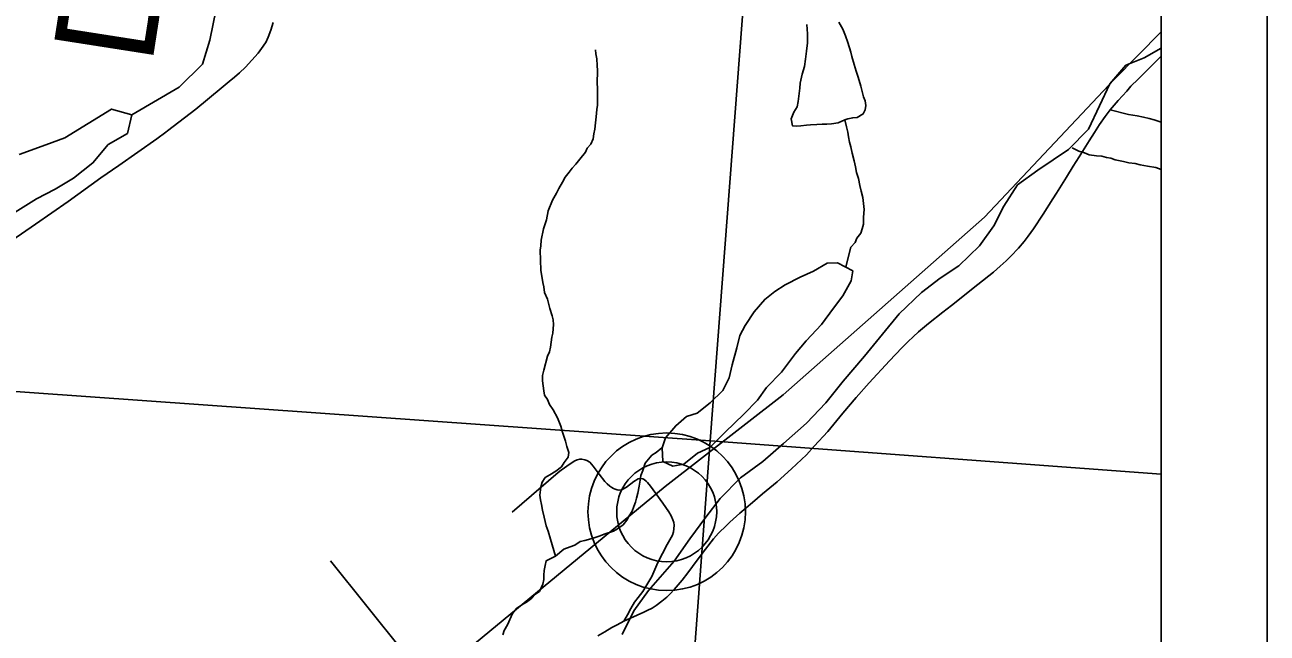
# Model space of a CAD drawing. Extents: x 0 to 34, y 0 to 22.
# Drawn here: x 7.827 to 9, y 18.145 to 18.72 of the extents above; entities that cross this region are included whole.
import ezdxf

# ---------------------------------------------------------------- set-up
doc = ezdxf.new("R2010")
doc.units = 0
for name, color, linetype in [('GM_X_Minor_Lake', 7, 'Continuous'), ('GM_X_Minor_River', 7, 'Continuous'), ('GM_X_Minor_River_Text', 7, 'Continuous'), ('GM_X_Rail_Line', 7, 'Continuous'), ('GM_X_Section', 7, 'Continuous'), ('GM_X_State_Route', 7, 'Continuous'), ('GM_X_Township_Road', 7, 'Continuous'), ('GM_X_Township_Road_Text', 7, 'Continuous'), ('GM_X_Unincorporated', 7, 'Continuous'), ('GM_X_Unincorporated_Location', 7, 'Continuous'), ('SH_Cut_Line', 7, 'Continuous'), ('SH_Data', 7, 'Continuous')]:
    doc.layers.add(name, color=color, linetype=linetype)

msp = doc.modelspace()

# ---------------------------------------------------------------- linework, layer by layer
at = {"layer": 'GM_X_Minor_Lake'}
for points in [[(7.777, 18.5176), (7.8378, 18.5553), (7.8552, 18.5643), (7.8727, 18.5749), (7.891, 18.5892), (7.9054, 18.6066), (7.9237, 18.6171), (7.9276, 18.6346), (7.9086, 18.64), (7.8646, 18.6129), (7.8464, 18.6061), (7.8213, 18.5971)], [(8.6088, 18.4872), (8.5943, 18.4948), (8.5844, 18.4945), (8.5715, 18.4869), (8.559, 18.4812), (8.5449, 18.474), (8.535, 18.4679), (8.5255, 18.4603), (8.5156, 18.4485), (8.5069, 18.4356), (8.5019, 18.4261), (8.4992, 18.4147), (8.4947, 18.3987), (8.492, 18.3862), (8.4859, 18.3744), (8.4741, 18.3626), (8.4616, 18.3528), (8.4517, 18.3497), (8.4414, 18.341), (8.4319, 18.3296), (8.4285, 18.3201), (8.4292, 18.3072), (8.4387, 18.303), (8.449, 18.3049), (8.4619, 18.3151), (8.4737, 18.3205), (8.4882, 18.3349), (8.5057, 18.352), (8.5186, 18.3653), (8.5273, 18.377), (8.5414, 18.3915), (8.5544, 18.4093), (8.5646, 18.4211), (8.5791, 18.4367), (8.5905, 18.4519), (8.5992, 18.4637), (8.6072, 18.4777), (8.6088, 18.4872)], [(8.6088, 18.4872), (8.5943, 18.4948), (8.5844, 18.4945), (8.5715, 18.4869), (8.559, 18.4812), (8.5449, 18.474), (8.535, 18.4679), (8.5255, 18.4603), (8.5156, 18.4485), (8.5069, 18.4356), (8.5019, 18.4261), (8.4992, 18.4147), (8.4947, 18.3987), (8.492, 18.3862), (8.4859, 18.3744), (8.4741, 18.3626), (8.4616, 18.3528), (8.4517, 18.3497), (8.4414, 18.341)], [(8.4414, 18.341), (8.4319, 18.3296), (8.4285, 18.3201), (8.4292, 18.3072), (8.4387, 18.303), (8.449, 18.3049), (8.4619, 18.3151), (8.4737, 18.3205), (8.4882, 18.3349), (8.5057, 18.352), (8.5186, 18.3653), (8.5273, 18.377), (8.5414, 18.3915), (8.5544, 18.4093), (8.5646, 18.4211), (8.5791, 18.4367), (8.5905, 18.4519), (8.5992, 18.4637), (8.6072, 18.4777), (8.6088, 18.4872)]]:
    msp.add_lwpolyline(points, dxfattribs=at)
at = {"layer": 'GM_X_Minor_River'}
for points in [[(8.0073, 18.7344), (8.0014, 18.7052), (7.9944, 18.6825), (7.9723, 18.6606), (7.9276, 18.6346)], [(8.5652, 18.7198), (8.5656, 18.7156), (8.5659, 18.7111), (8.5658, 18.7027), (8.5649, 18.6947), (8.5641, 18.6871), (8.5629, 18.6803), (8.5609, 18.6731), (8.5589, 18.6644), (8.5585, 18.6599), (8.5572, 18.6473), (8.556, 18.642), (8.5529, 18.6371), (8.5505, 18.6307), (8.5516, 18.6242), (8.5554, 18.6238), (8.5596, 18.6241), (8.5649, 18.6248), (8.5687, 18.6251), (8.5748, 18.6255), (8.5797, 18.6258), (8.5842, 18.6257), (8.5884, 18.626), (8.5949, 18.6271), (8.6012, 18.6299)], [(8.6012, 18.6299), (8.604, 18.6308), (8.6086, 18.6319), (8.6128, 18.6322), (8.6185, 18.6355), (8.6204, 18.6393), (8.6209, 18.6435), (8.6202, 18.6477), (8.6187, 18.6515), (8.6172, 18.658), (8.6162, 18.6618), (8.6136, 18.6702), (8.6118, 18.6759), (8.6099, 18.682), (8.6077, 18.6896), (8.6067, 18.6938), (8.6041, 18.703), (8.6019, 18.7091), (8.5993, 18.7156), (8.5956, 18.7221)], [(8.328, 18.2179), (8.3233, 18.2339), (8.3211, 18.2415), (8.3192, 18.2465), (8.3171, 18.2548), (8.3156, 18.2613), (8.3145, 18.2667), (8.3138, 18.2712), (8.3131, 18.2754), (8.314, 18.283), (8.3152, 18.2879), (8.3182, 18.2921), (8.3224, 18.2947), (8.3282, 18.298), (8.3335, 18.3021), (8.3362, 18.3063), (8.3397, 18.3115), (8.3405, 18.3157), (8.3387, 18.3214), (8.3372, 18.3264), (8.3354, 18.3321), (8.3343, 18.3359), (8.3328, 18.3405), (8.3299, 18.3485), (8.3258, 18.3562), (8.3221, 18.3612), (8.3202, 18.3657), (8.3176, 18.37), (8.3169, 18.3741), (8.3155, 18.3833), (8.3156, 18.3886), (8.3168, 18.3935), (8.3203, 18.4068), (8.3223, 18.4109), (8.3231, 18.4151), (8.3243, 18.4246), (8.3255, 18.4284), (8.326, 18.4367), (8.3256, 18.4409), (8.3246, 18.4447), (8.3224, 18.4516), (8.3202, 18.4607), (8.3176, 18.4668), (8.3169, 18.4722), (8.3158, 18.4764), (8.314, 18.4878), (8.3135, 18.5068), (8.3139, 18.511), (8.3144, 18.5163), (8.3164, 18.5269), (8.3195, 18.5356), (8.3211, 18.5439), (8.3251, 18.5541), (8.3289, 18.5605), (8.3309, 18.5651), (8.3344, 18.5711), (8.3371, 18.5756), (8.3409, 18.5805), (8.3436, 18.5843), (8.3471, 18.5881), (8.3509, 18.5926), (8.3563, 18.5993), (8.3579, 18.6031), (8.3613, 18.6069), (8.3633, 18.6118), (8.3641, 18.6167), (8.3649, 18.6209), (8.3657, 18.627), (8.3662, 18.6326), (8.367, 18.6395), (8.3674, 18.6437), (8.3676, 18.66), (8.3673, 18.6642), (8.3674, 18.6763), (8.3671, 18.6813), (8.3668, 18.6874), (8.3661, 18.6923), (8.3658, 18.6961)], [(8.9, 18.6976), (8.8838, 18.6885), (8.8666, 18.6814), (8.8514, 18.664), (8.8417, 18.6432), (8.8314, 18.6212), (8.8123, 18.6019), (8.7833, 18.5823), (8.7643, 18.5684), (8.7512, 18.5483), (8.742, 18.5298), (8.7282, 18.5109), (8.7088, 18.492), (8.6912, 18.4803), (8.6737, 18.4667), (8.6523, 18.4467), (8.6367, 18.4274), (8.6198, 18.4066), (8.5996, 18.3832), (8.5831, 18.3628), (8.5648, 18.3435), (8.5431, 18.3243), (8.5236, 18.3073), (8.5026, 18.2918), (8.4835, 18.2722), (8.4698, 18.2548), (8.4549, 18.2343), (8.4399, 18.2132), (8.4158, 18.1856), (8.4017, 18.1663), (8.3909, 18.1439)], [(8.6021, 18.4912), (8.6068, 18.5095), (8.611, 18.514), (8.6126, 18.5182), (8.6161, 18.5227), (8.6176, 18.5269), (8.6188, 18.5314), (8.6189, 18.5379), (8.6194, 18.5451), (8.618, 18.5565), (8.6165, 18.5626), (8.6154, 18.5679), (8.614, 18.5744), (8.6122, 18.5801), (8.6111, 18.5855), (8.61, 18.5912), (8.6082, 18.5984), (8.6068, 18.6045), (8.6057, 18.6087), (8.6046, 18.6137), (8.6039, 18.6182), (8.6028, 18.6232), (8.6012, 18.6299)], [(8.8158, 18.6034), (8.8222, 18.6003), (8.8275, 18.5987), (8.832, 18.5967), (8.8388, 18.5959), (8.8438, 18.5954), (8.8483, 18.5942), (8.8525, 18.5938), (8.8563, 18.5922), (8.8642, 18.5906), (8.8695, 18.5894), (8.8752, 18.5886), (8.8801, 18.5874), (8.8869, 18.5862), (8.8949, 18.5849), (8.8998, 18.583), (8.9, 18.5829)], [(8.4282, 18.3203), (8.4228, 18.3158), (8.419, 18.3132), (8.4156, 18.3095), (8.4125, 18.3057), (8.4105, 18.2989), (8.4086, 18.294), (8.4078, 18.2898), (8.4069, 18.2841), (8.4057, 18.2773), (8.4045, 18.2727), (8.4033, 18.269), (8.4018, 18.2648), (8.4002, 18.2603), (8.3975, 18.2561), (8.3952, 18.252), (8.3917, 18.2474), (8.3864, 18.2437), (8.3825, 18.2415), (8.3749, 18.2389), (8.3692, 18.2367), (8.3635, 18.2349), (8.3555, 18.2327), (8.3513, 18.2316), (8.346, 18.2283), (8.3418, 18.2268), (8.3357, 18.2246), (8.328, 18.2179), (8.3189, 18.2134), (8.318, 18.2092), (8.3172, 18.2043), (8.3168, 18.2001), (8.3168, 18.196), (8.3159, 18.1914), (8.3128, 18.1846), (8.309, 18.182), (8.3055, 18.1782), (8.3006, 18.1745), (8.296, 18.1719), (8.291, 18.1685), (8.2872, 18.1637), (8.2825, 18.1531), (8.2794, 18.1478), (8.2782, 18.1436)]]:
    msp.add_lwpolyline(points, dxfattribs=at)
at = {"layer": 'GM_X_Rail_Line'}
msp.add_lwpolyline([(8.0084, 17.842), (8.0162, 17.8783), (8.0271, 17.9099), (8.0546, 17.9559), (8.0931, 18.0044), (8.4314, 18.2836), (8.5429, 18.3703), (8.7331, 18.5379), (8.8556, 18.668), (8.9, 18.713)], dxfattribs=at)
at = {"layer": 'GM_X_Section'}
for points in [[(7.5335, 19.4104), (8.5509, 19.3356), (8.4739, 18.3269), (7.4583, 18.399)], [(7.4583, 18.399), (8.4739, 18.3269), (8.3983, 17.3128), (7.3907, 17.3751)]]:
    msp.add_lwpolyline(points, close=True, dxfattribs=at)
at = {"layer": 'GM_X_State_Route'}
for points in [[(8.0613, 18.7219), (8.0589, 18.7145), (8.0565, 18.7079), (8.0542, 18.703), (8.0539, 18.7026), (8.0503, 18.6971), (8.0471, 18.6929), (8.0352, 18.6796), (8.0294, 18.6743), (8.0248, 18.67), (8.0196, 18.6662), (8.014, 18.6613), (8.0121, 18.6598), (7.9882, 18.6398), (7.9614, 18.6194), (7.9597, 18.6182), (7.9513, 18.612), (7.9154, 18.5866), (7.8986, 18.575), (7.8675, 18.5529), (7.8368, 18.5312), (7.7957, 18.5032)], [(8.3679, 18.1426), (8.3746, 18.1466), (8.3812, 18.1506), (8.386, 18.1531), (8.3924, 18.1564), (8.4113, 18.165), (8.4146, 18.1666), (8.4192, 18.1689), (8.423, 18.1714), (8.4284, 18.1754), (8.4329, 18.1791), (8.4361, 18.1822), (8.4399, 18.1863), (8.4475, 18.1953), (8.453, 18.2022), (8.4618, 18.2141), (8.4694, 18.2244), (8.4772, 18.2343), (8.4818, 18.2395), (8.4894, 18.247), (8.4924, 18.25), (8.5019, 18.2585), (8.5139, 18.2687), (8.5235, 18.2769), (8.5372, 18.2882), (8.5507, 18.3002), (8.5648, 18.3136), (8.5721, 18.3218), (8.585, 18.3357), (8.5994, 18.353), (8.6119, 18.3677), (8.6242, 18.3814), (8.6432, 18.4023), (8.655, 18.4145), (8.6611, 18.4205), (8.6657, 18.4249), (8.6708, 18.4297), (8.6803, 18.4375), (8.6938, 18.4483), (8.7018, 18.4546), (8.7268, 18.4744), (8.7414, 18.4861), (8.7479, 18.4917), (8.7534, 18.4966), (8.7587, 18.5019), (8.7646, 18.508), (8.7651, 18.5086), (8.7704, 18.5151), (8.7742, 18.5199), (8.7794, 18.5271), (8.7885, 18.5408), (8.7977, 18.5554), (8.801, 18.5605), (8.8104, 18.5757), (8.8169, 18.586), (8.8225, 18.5948), (8.8319, 18.6099), (8.837, 18.6179), (8.8418, 18.6254), (8.8471, 18.6331), (8.8517, 18.6392), (8.8592, 18.6482), (8.8675, 18.657), (8.8713, 18.6616), (8.8781, 18.6682), (8.9, 18.6899)]]:
    msp.add_lwpolyline(points, dxfattribs=at)
at = {"layer": 'GM_X_Township_Road'}
msp.add_line((8.1154, 18.2136), (8.1841, 18.1279), dxfattribs=at)
for points in [[(8.8517, 18.6392), (8.869, 18.635), (8.8772, 18.6336), (8.8831, 18.6323), (8.8885, 18.631), (8.8934, 18.6298), (8.9, 18.6278)], [(8.4104, 18.291), (8.4084, 18.2912), (8.4059, 18.2908), (8.4019, 18.2883), (8.395, 18.2832), (8.3921, 18.2814), (8.3901, 18.2806), (8.3877, 18.2802), (8.3862, 18.2806), (8.3841, 18.2812), (8.3825, 18.2817), (8.381, 18.2828), (8.3792, 18.2839), (8.3768, 18.2862), (8.3746, 18.2885), (8.369, 18.2953), (8.3635, 18.303), (8.3602, 18.3068), (8.3575, 18.3082), (8.3555, 18.309), (8.3527, 18.3096), (8.3507, 18.3096), (8.3484, 18.3089), (8.3462, 18.3079), (8.3418, 18.3051), (8.3333, 18.2992), (8.3304, 18.2969), (8.2869, 18.2596)], [(8.3924, 18.1564), (8.396, 18.1625), (8.399, 18.1685), (8.4024, 18.1744), (8.4058, 18.179), (8.4102, 18.1846), (8.4188, 18.1986), (8.4246, 18.2119), (8.4334, 18.229), (8.4383, 18.2376), (8.4392, 18.241), (8.4396, 18.2437), (8.4398, 18.2472), (8.4395, 18.2497), (8.4386, 18.2523), (8.4371, 18.256), (8.4349, 18.2599), (8.4294, 18.2679), (8.4227, 18.2771), (8.4175, 18.2839), (8.4148, 18.2874), (8.4134, 18.2888), (8.4117, 18.2904), (8.4104, 18.291)]]:
    msp.add_lwpolyline(points, dxfattribs=at)
at = {"layer": 'GM_X_Township_Road_Text'}
for points in [[(8.9, 18.2954), (8.9, 19.3099), (8.5509, 19.3356), (8.4739, 18.3269)], [(8.9, 17.2802), (8.9, 18.2954), (8.4739, 18.3269), (8.3983, 17.3128)]]:
    msp.add_lwpolyline(points, close=True, dxfattribs=at)
at = {"layer": 'GM_X_Unincorporated'}
msp.add_lwpolyline([(8.9, 14.2264), (8.9, 20.3234), (8.6245, 20.3436), (7.6038, 20.4229), (7.3955, 20.4364), (6.962, 20.4644), (6.8381, 20.4724), (6.7584, 20.4776), (6.6718, 20.4832), (6.6484, 20.4847), (4.3099, 20.6409), (3.8602, 20.6728), (3.5651, 20.6937), (3.5462, 20.4144), (3.5457, 20.4056), (3.5456, 20.4047), (3.5099, 19.8769)], dxfattribs=at)
for radius in [0.0744, 0.0472]:
    msp.add_circle((8.4329, 18.2598), radius, dxfattribs=at)
at = {"layer": 'GM_X_Unincorporated_Location'}
msp.add_line((8.4329, 18.2598), (8.4329, 18.2598), dxfattribs=at)
at = {"layer": 'SH_Cut_Line'}
msp.add_lwpolyline([(8.9, 14.1), (8.9, 20.9), (6.769, 20.9), (6.6568, 20.5136), (6.6484, 20.4847), (4.3099, 20.6409), (3.8602, 20.6728), (3.5651, 20.6937), (3.5462, 20.4144), (3.5457, 20.4056), (3.5456, 20.4047), (3.5099, 19.8769), (3.4599, 19.1361), (3.4595, 19.1305), (3.4011, 18.2653), (3.709, 17.484), (3.7367, 17.4136), (3.972, 16.8916), (4.0882, 16.6114), (4.2937, 16.1161)], dxfattribs=at)
at = {"layer": 'SH_Data'}
for p, q in [((9, 21), (9, 14)), ((8.9, 20.9), (8.9, 14.1))]:
    msp.add_line(p, q, dxfattribs=at)

# ---------------------------------------------------------------- texts
at = {"layer": 'GM_X_Minor_River_Text'}
msp.add_text('Darby', height=0.09469, rotation=81.1077, dxfattribs=at).set_placement((7.9466, 18.6809))

doc.saveas('drawing.dxf')
